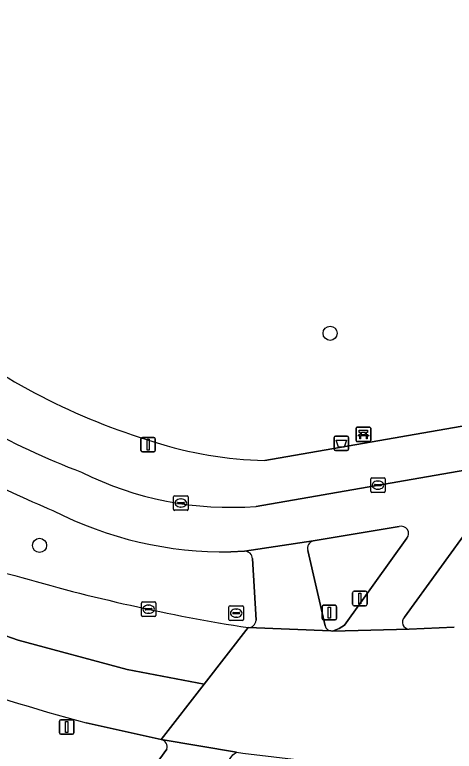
# Model space of a CAD drawing. Extents: x 159674 to 160531, y 382172 to 382904.
# Drawn here: x 160050.5 to 160080.7, y 382215.3 to 382265.9 of the extents above; entities that cross this region are included whole.
import ezdxf

# ---------------------------------------------------------------- set-up
doc = ezdxf.new("R2010")
doc.units = 0
for name, color, linetype in [('IMGEO_Afvalbak', 7, 'Continuous'), ('IMGEO_Bank', 7, 'Continuous'), ('IMGEO_Berm_groen', 7, 'Continuous'), ('IMGEO_Boom', 7, 'Continuous'), ('IMGEO_Drukknoppaal', 7, 'Continuous'), ('IMGEO_Fietspad_gesloten', 7, 'Continuous'), ('IMGEO_Groenvoorziening', 7, 'Continuous'), ('IMGEO_Kolk', 7, 'Continuous'), ('IMGEO_Lichtmast', 7, 'Continuous'), ('IMGEO_Rijbaan_regionaal_gesloten', 7, 'Continuous'), ('IMGEO_Rioolput', 7, 'Continuous'), ('IMGEO_Verkeerseiland_open', 7, 'Continuous'), ('IMGEO_Verkeersregelinstallatiepaal', 7, 'Continuous'), ('IMGEO_Voetpad_open', 7, 'Continuous')]:
    doc.layers.add(name, color=color, linetype=linetype)

msp = doc.modelspace()

# ---------------------------------------------------------------- linework, layer by layer
at = {"layer": 'IMGEO_Afvalbak'}
for p, q in [((160072.571, 382236.961), (160073.361, 382236.961)), ((160073.361, 382236.961), (160072.571, 382236.961)), ((160072.471, 382236.061), (160072.471, 382236.861)), ((160072.471, 382236.861), (160072.471, 382236.061)), ((160073.461, 382236.861), (160073.461, 382236.061)), ((160073.461, 382236.061), (160073.461, 382236.861)), ((160073.361, 382235.961), (160072.571, 382235.961)), ((160072.571, 382235.961), (160073.361, 382235.961))]:
    msp.add_line(p, q, dxfattribs=at)
msp.add_lwpolyline([(160072.614, 382236.675), (160073.318, 382236.675), (160073.169, 382236.205), (160072.763, 382236.205), (160072.614, 382236.675)], dxfattribs=at)
for centre, start, end in [((160072.571, 382236.861), 90, 180), ((160072.571, 382236.861), 90, 180), ((160073.361, 382236.861), 0, 90), ((160073.361, 382236.861), 360, 90), ((160072.571, 382236.061), 180, 270), ((160072.571, 382236.061), 180, 270), ((160073.361, 382236.061), 270, 0), ((160073.361, 382236.061), 270, 0)]:
    msp.add_arc(centre, 0.1, start, end, dxfattribs=at)
at = {"layer": 'IMGEO_Bank'}
for p, q in [((160073.983, 382236.654), (160073.983, 382237.495)), ((160073.983, 382237.495), (160073.983, 382236.654)), ((160074.058, 382237.579), (160074.899, 382237.579)), ((160074.899, 382237.579), (160074.058, 382237.579)), ((160074.983, 382237.504), (160074.983, 382236.663)), ((160074.983, 382236.663), (160074.983, 382237.504)), ((160074.68, 382236.977), (160074.287, 382236.977)), ((160074.292, 382237.085), (160074.292, 382237.191)), ((160074.336, 382237.191), (160074.336, 382237.085)), ((160074.624, 382237.197), (160074.342, 382237.197)), ((160074.342, 382237.079), (160074.624, 382237.079)), ((160074.63, 382237.085), (160074.63, 382237.191)), ((160074.674, 382237.191), (160074.674, 382237.085)), ((160074.908, 382236.579), (160074.067, 382236.579)), ((160074.067, 382236.579), (160074.908, 382236.579))]:
    msp.add_line(p, q, dxfattribs=at)
for points in [[(160074.23, 382236.977), (160074.088, 382236.977), (160074.2, 382237.079), (160074.286, 382237.079)], [(160074.286, 382237.197), (160074.2, 382237.197), (160074.2, 382237.358), (160074.763, 382237.358), (160074.763, 382237.197), (160074.68, 382237.197)], [(160074.28, 382236.97), (160074.28, 382236.763), (160074.237, 382236.763), (160074.237, 382236.97)], [(160074.68, 382237.079), (160074.763, 382237.079), (160074.875, 382236.977), (160074.736, 382236.977)], [(160074.73, 382236.97), (160074.73, 382236.763), (160074.686, 382236.763), (160074.686, 382236.97)]]:
    msp.add_lwpolyline(points, dxfattribs=at)
for centre, radius, start, end in [((160074.061, 382237.501), 0.0779, 92.4484, 184.2845), ((160074.061, 382237.501), 0.0779, 92.4484, 184.2845), ((160074.905, 382237.501), 0.0779, 2.4484, 94.2845), ((160074.905, 382237.501), 0.0779, 2.4484, 94.2845), ((160074.23, 382236.97), 0.00671, 2.8957, 87.1043), ((160074.287, 382236.97), 0.00671, 92.8957, 177.1043), ((160074.285, 382237.19), 0.00671, 2.8957, 87.1043), ((160074.285, 382237.086), 0.00671, 272.8957, 357.1043), ((160074.342, 382237.19), 0.00671, 92.8957, 177.1043), ((160074.342, 382237.086), 0.00671, 182.8957, 267.1043), ((160074.624, 382237.19), 0.00671, 2.8957, 87.1043), ((160074.624, 382237.086), 0.00671, 272.8957, 357.1043), ((160074.681, 382237.19), 0.00671, 92.8957, 177.1043), ((160074.681, 382237.086), 0.00671, 182.8957, 267.1043), ((160074.679, 382236.97), 0.00671, 2.8957, 87.1043), ((160074.736, 382236.97), 0.00671, 92.8957, 177.1043), ((160074.061, 382236.657), 0.0779, 182.4484, 274.2845), ((160074.061, 382236.657), 0.0779, 182.4484, 274.2845), ((160074.905, 382236.657), 0.0779, 272.4484, 4.2845), ((160074.905, 382236.657), 0.0779, 272.4484, 4.2845)]:
    msp.add_arc(centre, radius, start, end, dxfattribs=at)
at = {"layer": 'IMGEO_Berm_groen'}
for points in [[(160082.032, 382231.019), (160077.301, 382224.515)], [(160066.297, 382229.048), (160065.347, 382229.009)], [(160067.089, 382224.293), (160066.845, 382228.532)], [(160077.636, 382223.681), (160080.74, 382223.827)], [(160060.559, 382216.09), (160055.396, 382217.253)], [(160036.51, 382215.348), (160052.99, 382204.422), (160060.951, 382215.432)]]:
    msp.add_lwpolyline(points, dxfattribs=at)
for centre, radius, start, end in [((160082.165, 382301.241), 75.236, 237.95, 247.27796), ((160064.872, 382254.813), 25.808, 242.8711, 271.0535), ((160059.297, 382265.969), 39.587, 241.9378, 257.1207), ((160066.312, 382228.515), 0.533, 1.7925, 91.6528), ((160086.05, 382348.995), 126.714, 253.69417, 261.14633), ((160082.953, 382322.836), 109.119, 243.73718, 255.37203), ((160066.563, 382224.317), 0.526, 268.2238, 357.3879), ((160077.654, 382224.173), 0.492, 135.9197, 267.8489), ((160060.444, 382215.576), 0.527, 344.1699, 77.3984)]:
    msp.add_arc(centre, radius, start, end, dxfattribs=at)
at = {"layer": 'IMGEO_Boom'}
for centre in [(160072.19, 382244.034), (160052.184, 382229.446)]:
    msp.add_circle(centre, 0.489, dxfattribs=at)
at = {"layer": 'IMGEO_Drukknoppaal'}
for p, q in [((160073.842, 382226.292), (160074.632, 382226.292)), ((160074.632, 382226.292), (160073.842, 382226.292)), ((160073.742, 382225.392), (160073.742, 382226.192)), ((160073.742, 382226.192), (160073.742, 382225.392)), ((160074.732, 382226.192), (160074.732, 382225.392)), ((160074.732, 382225.392), (160074.732, 382226.192)), ((160074.632, 382225.292), (160073.842, 382225.292)), ((160073.842, 382225.292), (160074.632, 382225.292))]:
    msp.add_line(p, q, dxfattribs=at)
msp.add_lwpolyline([(160074.162, 382226.167), (160074.312, 382226.167), (160074.312, 382225.417), (160074.162, 382225.417), (160074.162, 382226.167)], dxfattribs=at)
for centre, start, end in [((160073.842, 382226.192), 90, 180), ((160073.842, 382226.192), 90, 180), ((160074.632, 382226.192), 0, 90), ((160074.632, 382226.192), 360, 90), ((160073.842, 382225.392), 180, 270), ((160073.842, 382225.392), 180, 270), ((160074.632, 382225.392), 270, 0), ((160074.632, 382225.392), 270, 0)]:
    msp.add_arc(centre, 0.1, start, end, dxfattribs=at)
at = {"layer": 'IMGEO_Fietspad_gesloten'}
for points in [[(160108.868, 382236.309), (160115.177, 382237.414), (160116.033, 382237.564), (160115.349, 382240.52), (160067.087, 382232.129)], [(160077.301, 382224.515), (160082.032, 382231.019)], [(160065.347, 382229.009), (160066.297, 382229.048), (160071.02, 382229.754), (160076.953, 382230.744)], [(160077.474, 382229.935), (160073.171, 382223.949), (160072.823, 382223.73), (160072.353, 382223.555), (160077.636, 382223.681)]]:
    msp.add_lwpolyline(points, dxfattribs=at)
for centre, radius, start, end in [((160082.165, 382301.241), 75.236, 237.95, 247.27796), ((160074.601, 382285.779), 54.894, 240.9283, 249.1609), ((160065.338, 382255.1), 23.038, 243.5392, 274.3532), ((160064.872, 382254.813), 25.808, 242.8711, 271.0535), ((160077.089, 382230.259), 0.503, 319.9088, 105.6546), ((160077.654, 382224.173), 0.492, 135.9197, 267.8489)]:
    msp.add_arc(centre, radius, start, end, dxfattribs=at)
at = {"layer": 'IMGEO_Groenvoorziening'}
msp.add_lwpolyline([(160067.688, 382235.292), (160105.142, 382241.788), (160106.23, 382250), (160109.176, 382272.273), (160105.327, 382275.04), (160104.517, 382274.01), (160075.37, 382280.425), (160072.654, 382280.295), (160071.119, 382282.18), (160070.827, 382282.027), (160069.084, 382281.094), (160073.22, 382273.339), (160073.408, 382270.787), (160066.015, 382266.781), (160064.524, 382269.606), (160070.744, 382272.909), (160069.073, 382276.104), (160066.433, 382274.656), (160064.282, 382278.525), (160052.678, 382272.316), (160035.422, 382263.138)], dxfattribs=at)
for centre, radius, start, end in [((160073.11, 382280.084), 45.43, 232.1921, 253.2915), ((160068.119, 382261.3), 26.011, 251.9254, 269.0503)]:
    msp.add_arc(centre, radius, start, end, dxfattribs=at)
at = {"layer": 'IMGEO_Kolk'}
for p, q in [((160074.984, 382233.163), (160074.984, 382234.015)), ((160075.059, 382234.089), (160075.911, 382234.089)), ((160075.472, 382233.869), (160075.497, 382233.869)), ((160075.985, 382234.015), (160075.985, 382233.163)), ((160075.243, 382233.583), (160075.243, 382233.595)), ((160075.681, 382233.546), (160075.283, 382233.546)), ((160075.286, 382233.632), (160075.684, 382233.632)), ((160075.727, 382233.595), (160075.727, 382233.583)), ((160061.487, 382232.856), (160062.339, 382232.856)), ((160075.911, 382233.089), (160075.059, 382233.089)), ((160075.495, 382233.309), (160075.47, 382233.309)), ((160061.412, 382231.93), (160061.412, 382232.782)), ((160061.671, 382232.35), (160061.671, 382232.362)), ((160061.714, 382232.399), (160062.112, 382232.399)), ((160061.9, 382232.636), (160061.925, 382232.636)), ((160062.155, 382232.362), (160062.155, 382232.35)), ((160062.413, 382232.782), (160062.413, 382231.93)), ((160062.339, 382231.856), (160061.487, 382231.856)), ((160062.109, 382232.313), (160061.711, 382232.313)), ((160061.923, 382232.076), (160061.898, 382232.076)), ((160059.194, 382224.628), (160059.194, 382225.48)), ((160059.269, 382225.554), (160060.121, 382225.554)), ((160059.682, 382225.334), (160059.707, 382225.334)), ((160060.195, 382225.48), (160060.195, 382224.628)), ((160059.453, 382225.048), (160059.453, 382225.06)), ((160059.891, 382225.011), (160059.493, 382225.011)), ((160059.496, 382225.097), (160059.894, 382225.097)), ((160059.705, 382224.774), (160059.68, 382224.774)), ((160059.937, 382225.06), (160059.937, 382225.048)), ((160060.121, 382224.554), (160059.269, 382224.554))]:
    msp.add_line(p, q, dxfattribs=at)
for points in [[(160074.984, 382233.163), (160074.984, 382234.015)], [(160075.059, 382234.089), (160075.911, 382234.089)], [(160075.985, 382234.015), (160075.985, 382233.163)], [(160061.487, 382232.856), (160062.339, 382232.856)], [(160075.911, 382233.089), (160075.059, 382233.089)], [(160061.412, 382231.93), (160061.412, 382232.782)], [(160062.413, 382232.782), (160062.413, 382231.93)], [(160062.339, 382231.856), (160061.487, 382231.856)], [(160059.194, 382224.628), (160059.194, 382225.48)], [(160059.269, 382225.554), (160060.121, 382225.554)], [(160060.195, 382225.48), (160060.195, 382224.628)], [(160060.121, 382224.554), (160059.269, 382224.554)]]:
    msp.add_lwpolyline(points, dxfattribs=at)
for centre, radius, start, end in [((160075.061, 382234.013), 0.0765, 91.552, 178.448), ((160075.061, 382234.013), 0.0765, 91.552, 178.448), ((160075.909, 382234.013), 0.0765, 1.552, 88.448), ((160075.909, 382234.013), 0.0765, 1.552, 88.448), ((160075.283, 382233.592), 0.0403, 85.8775, 175.7526), ((160075.28, 382233.582), 0.0366, 178.938, 274.7102), ((160075.684, 382233.589), 0.043, 264.8664, 352.4533), ((160075.688, 382233.594), 0.0386, 1.7309, 96.639), ((160061.489, 382232.78), 0.0765, 91.552, 178.448), ((160061.489, 382232.78), 0.0765, 91.552, 178.448), ((160062.337, 382232.78), 0.0765, 1.552, 88.448), ((160062.337, 382232.78), 0.0765, 1.552, 88.448), ((160075.061, 382233.165), 0.0765, 181.552, 268.448), ((160075.061, 382233.165), 0.0765, 181.552, 268.448), ((160075.909, 382233.165), 0.0765, 271.552, 358.448), ((160075.909, 382233.165), 0.0765, 271.552, 358.448), ((160061.711, 382232.359), 0.0403, 85.8775, 175.7526), ((160061.708, 382232.349), 0.0366, 178.938, 274.7102), ((160062.112, 382232.356), 0.043, 264.8664, 352.4533), ((160062.116, 382232.361), 0.0386, 1.7309, 96.639), ((160061.489, 382231.932), 0.0765, 181.552, 268.448), ((160061.489, 382231.932), 0.0765, 181.552, 268.448), ((160062.337, 382231.932), 0.0765, 271.552, 358.448), ((160062.337, 382231.932), 0.0765, 271.552, 358.448), ((160059.271, 382225.478), 0.0765, 91.552, 178.448), ((160059.271, 382225.478), 0.0765, 91.552, 178.448), ((160060.119, 382225.478), 0.0765, 1.552, 88.448), ((160060.119, 382225.478), 0.0765, 1.552, 88.448), ((160059.493, 382225.057), 0.0403, 85.8775, 175.7526), ((160059.49, 382225.047), 0.0366, 178.938, 274.7102), ((160059.894, 382225.054), 0.043, 264.8664, 352.4533), ((160059.898, 382225.059), 0.0386, 1.7309, 96.639), ((160059.271, 382224.63), 0.0765, 181.552, 268.448), ((160059.271, 382224.63), 0.0765, 181.552, 268.448), ((160060.119, 382224.63), 0.0765, 271.552, 358.448), ((160060.119, 382224.63), 0.0765, 271.552, 358.448)]:
    msp.add_arc(centre, radius, start, end, dxfattribs=at)
for centre, major_axis, ratio, start_param, end_param in [((160075.471, 382233.589), (-0.387, 0.002), 0.722429, 4.712389, 7.853982), ((160075.496, 382233.589), (-0.39, 0.002), 0.717154, 1.570796, 4.712389), ((160061.899, 382232.356), (-0.387, 0.002), 0.722429, 4.712389, 7.853982), ((160061.924, 382232.356), (-0.39, 0.002), 0.717154, 1.570796, 4.712389), ((160059.681, 382225.054), (-0.387, 0.002), 0.722429, 4.712389, 7.853982), ((160059.706, 382225.054), (-0.39, 0.002), 0.717154, 1.570796, 4.712389)]:
    msp.add_ellipse(centre, major_axis=major_axis, ratio=ratio, start_param=start_param, end_param=end_param, dxfattribs=at)
at = {"layer": 'IMGEO_Lichtmast'}
for p, q in [((160059.163, 382235.967), (160059.163, 382236.767)), ((160059.163, 382236.767), (160059.163, 382235.967)), ((160059.263, 382236.867), (160060.053, 382236.867)), ((160060.053, 382236.867), (160059.263, 382236.867)), ((160060.153, 382236.767), (160060.153, 382235.967)), ((160060.153, 382235.967), (160060.153, 382236.767)), ((160060.053, 382235.867), (160059.263, 382235.867)), ((160059.263, 382235.867), (160060.053, 382235.867)), ((160053.552, 382216.557), (160053.552, 382217.357)), ((160053.552, 382217.357), (160053.552, 382216.557)), ((160053.652, 382217.457), (160054.442, 382217.457)), ((160054.442, 382217.457), (160053.652, 382217.457)), ((160054.542, 382217.357), (160054.542, 382216.557)), ((160054.542, 382216.557), (160054.542, 382217.357)), ((160054.442, 382216.457), (160053.652, 382216.457)), ((160053.652, 382216.457), (160054.442, 382216.457))]:
    msp.add_line(p, q, dxfattribs=at)
for points in [[(160059.583, 382236.742), (160059.733, 382236.742), (160059.733, 382235.992), (160059.583, 382235.992), (160059.583, 382236.742)], [(160053.972, 382217.332), (160054.122, 382217.332), (160054.122, 382216.582), (160053.972, 382216.582), (160053.972, 382217.332)]]:
    msp.add_lwpolyline(points, dxfattribs=at)
for centre, start, end in [((160059.263, 382236.767), 90, 180), ((160059.263, 382236.767), 90, 180), ((160060.053, 382236.767), 0, 90), ((160060.053, 382236.767), 360, 90), ((160059.263, 382235.967), 180, 270), ((160059.263, 382235.967), 180, 270), ((160060.053, 382235.967), 270, 0), ((160060.053, 382235.967), 270, 0), ((160053.652, 382217.357), 90, 180), ((160053.652, 382217.357), 90, 180), ((160054.442, 382217.357), 0, 90), ((160054.442, 382217.357), 360, 90), ((160053.652, 382216.557), 180, 270), ((160053.652, 382216.557), 180, 270), ((160054.442, 382216.557), 270, 0), ((160054.442, 382216.557), 270, 0)]:
    msp.add_arc(centre, 0.1, start, end, dxfattribs=at)
at = {"layer": 'IMGEO_Rijbaan_regionaal_gesloten'}
for points in [[(160055.396, 382217.253), (160060.559, 382216.09), (160063.519, 382219.897), (160058.207, 382220.911), (160050.714, 382222.933), (160042.837, 382225.687), (160035.553, 382229.035), (160031.232, 382231.301), (160024.68, 382235.589), (160015.374, 382242.388), (159998.088, 382255.027), (159973.901, 382272.669), (159950.27, 382289.892)], [(159950.27, 382289.892), (159973.901, 382272.669), (159998.088, 382255.027), (160015.374, 382242.388), (160024.68, 382235.589), (160031.232, 382231.301), (160035.553, 382229.035), (160042.837, 382225.687), (160050.714, 382222.933), (160058.207, 382220.911), (160063.519, 382219.897), (160066.547, 382223.791)], [(160080.74, 382223.827), (160077.636, 382223.681), (160072.353, 382223.555), (160072.25, 382223.559), (160066.547, 382223.791), (160063.519, 382219.897), (160060.559, 382216.09), (160065.74, 382215.227), (160066.175, 382215.165), (160070.444, 382214.643), (160070.672, 382214.621)]]:
    msp.add_lwpolyline(points, dxfattribs=at)
for centre, radius, start, end in [((160059.297, 382265.969), 39.587, 241.9378, 257.1207), ((160086.05, 382348.995), 126.714, 253.69417, 261.14633), ((160082.953, 382322.836), 109.119, 243.73718, 255.37203)]:
    msp.add_arc(centre, radius, start, end, dxfattribs=at)
at = {"layer": 'IMGEO_Rioolput'}
for p, q in [((160065.297, 382225.286), (160066.149, 382225.286)), ((160065.222, 382224.36), (160065.222, 382225.212)), ((160065.481, 382224.78), (160065.481, 382224.792)), ((160065.919, 382224.743), (160065.521, 382224.743)), ((160065.524, 382224.829), (160065.922, 382224.829)), ((160065.71, 382225.066), (160065.735, 382225.066)), ((160065.965, 382224.792), (160065.965, 382224.78)), ((160066.223, 382225.212), (160066.223, 382224.36)), ((160066.149, 382224.286), (160065.297, 382224.286)), ((160065.733, 382224.506), (160065.708, 382224.506))]:
    msp.add_line(p, q, dxfattribs=at)
for points in [[(160065.297, 382225.286), (160066.149, 382225.286)], [(160065.222, 382224.36), (160065.222, 382225.212)], [(160066.223, 382225.212), (160066.223, 382224.36)], [(160066.149, 382224.286), (160065.297, 382224.286)]]:
    msp.add_lwpolyline(points, dxfattribs=at)
for centre, radius, start, end in [((160065.299, 382225.21), 0.0765, 91.552, 178.448), ((160065.299, 382225.21), 0.0765, 91.552, 178.448), ((160066.147, 382225.21), 0.0765, 1.552, 88.448), ((160066.147, 382225.21), 0.0765, 1.552, 88.448), ((160065.521, 382224.789), 0.0403, 85.8775, 175.7526), ((160065.518, 382224.779), 0.0366, 178.938, 274.7102), ((160065.922, 382224.786), 0.043, 264.8664, 352.4533), ((160065.926, 382224.791), 0.0386, 1.7309, 96.639), ((160065.299, 382224.362), 0.0765, 181.552, 268.448), ((160065.299, 382224.362), 0.0765, 181.552, 268.448), ((160066.147, 382224.362), 0.0765, 271.552, 358.448), ((160066.147, 382224.362), 0.0765, 271.552, 358.448)]:
    msp.add_arc(centre, radius, start, end, dxfattribs=at)
for centre, major_axis, ratio, start_param, end_param in [((160065.709, 382224.786), (-0.387, 0.002), 0.722429, 4.712389, 7.853982), ((160065.734, 382224.786), (-0.39, 0.002), 0.717154, 1.570796, 4.712389)]:
    msp.add_ellipse(centre, major_axis=major_axis, ratio=ratio, start_param=start_param, end_param=end_param, dxfattribs=at)
at = {"layer": 'IMGEO_Verkeerseiland_open'}
for points in [[(160076.953, 382230.744), (160071.02, 382229.754)], [(160072.25, 382223.559), (160072.353, 382223.555), (160072.823, 382223.73), (160073.171, 382223.949), (160077.474, 382229.935)], [(160070.657, 382229.104), (160071.847, 382223.918)]]:
    msp.add_lwpolyline(points, dxfattribs=at)
for centre, radius, start, end in [((160077.089, 382230.259), 0.503, 319.9088, 105.6546), ((160071.16, 382229.249), 0.524, 105.5115, 196.1251), ((160072.322, 382224.045), 0.491, 194.9824, 261.6271)]:
    msp.add_arc(centre, radius, start, end, dxfattribs=at)
at = {"layer": 'IMGEO_Verkeersregelinstallatiepaal'}
for p, q in [((160071.741, 382225.325), (160072.531, 382225.325)), ((160072.531, 382225.325), (160071.741, 382225.325)), ((160071.641, 382224.425), (160071.641, 382225.225)), ((160071.641, 382225.225), (160071.641, 382224.425)), ((160072.631, 382225.225), (160072.631, 382224.425)), ((160072.631, 382224.425), (160072.631, 382225.225)), ((160072.531, 382224.325), (160071.741, 382224.325)), ((160071.741, 382224.325), (160072.531, 382224.325))]:
    msp.add_line(p, q, dxfattribs=at)
msp.add_lwpolyline([(160072.061, 382225.2), (160072.211, 382225.2), (160072.211, 382224.45), (160072.061, 382224.45), (160072.061, 382225.2)], dxfattribs=at)
for centre, start, end in [((160071.741, 382225.225), 90, 180), ((160071.741, 382225.225), 90, 180), ((160072.531, 382225.225), 0, 90), ((160072.531, 382225.225), 360, 90), ((160071.741, 382224.425), 180, 270), ((160071.741, 382224.425), 180, 270), ((160072.531, 382224.425), 270, 0), ((160072.531, 382224.425), 270, 0)]:
    msp.add_arc(centre, 0.1, start, end, dxfattribs=at)
at = {"layer": 'IMGEO_Voetpad_open'}
for points in [[(160118.283, 382244.852), (160118.039, 382244.736), (160117.586, 382244.52), (160117.358, 382244.416), (160117.129, 382244.315), (160116.826, 382244.186), (160114.84, 382243.47), (160105.142, 382241.788), (160067.688, 382235.292)], [(160067.087, 382232.129), (160115.349, 382240.52), (160116.597, 382240.893)], [(160071.02, 382229.754), (160066.297, 382229.048)], [(160071.847, 382223.918), (160070.657, 382229.104)], [(160066.845, 382228.532), (160067.089, 382224.293)], [(160066.547, 382223.791), (160072.25, 382223.559)], [(160052.99, 382204.422), (160056.24, 382202.268), (160065.486, 382215.042), (160065.74, 382215.227), (160060.559, 382216.09)], [(160060.951, 382215.432), (160052.99, 382204.422)]]:
    msp.add_lwpolyline(points, dxfattribs=at)
for centre, radius, start, end in [((160073.11, 382280.084), 45.43, 232.1921, 253.2915), ((160074.601, 382285.779), 54.894, 240.9283, 249.1609), ((160068.119, 382261.3), 26.011, 251.9254, 269.0503), ((160065.338, 382255.1), 23.038, 243.5392, 274.3532), ((160071.16, 382229.249), 0.524, 105.5115, 196.1251), ((160066.312, 382228.515), 0.533, 1.7925, 91.6528), ((160066.563, 382224.317), 0.526, 268.2238, 357.3879), ((160072.322, 382224.045), 0.491, 194.9824, 261.6271), ((160060.444, 382215.576), 0.527, 344.1699, 77.3984)]:
    msp.add_arc(centre, radius, start, end, dxfattribs=at)

doc.saveas('drawing.dxf')
